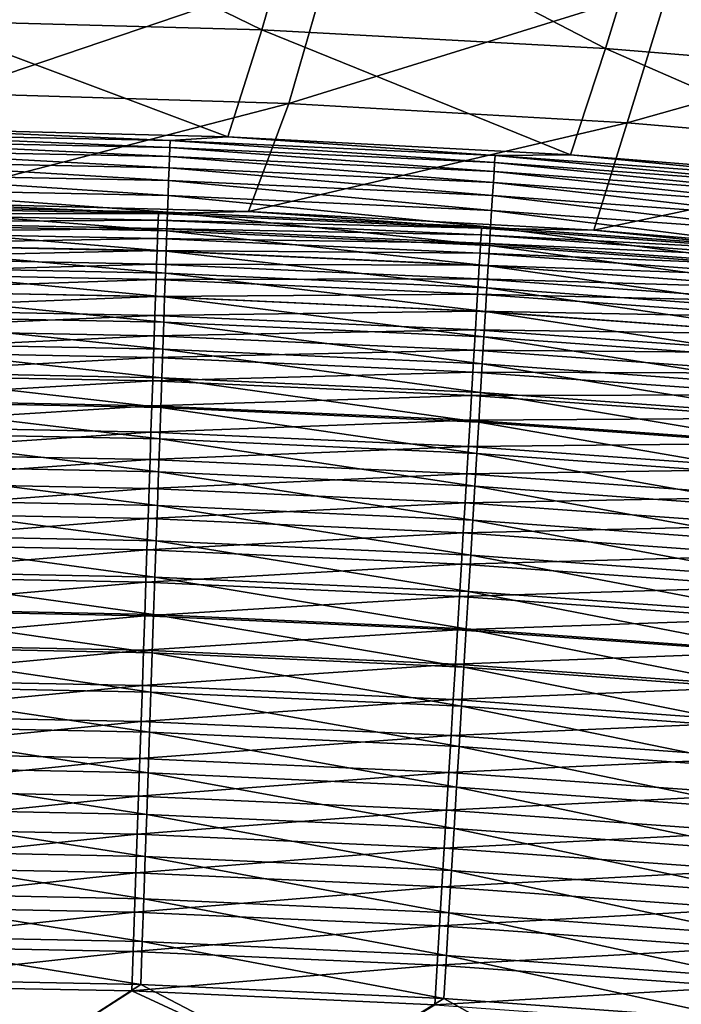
# Model space of a CAD drawing. Header units: metres. Extents: x -1 to 1402, y -1402 to 1.
# Tile 376 of 444: x 878 to 905, y -150 to -110. Entities that reach past the tile are written whole.
import ezdxf

# ---------------------------------------------------------------- set-up
doc = ezdxf.new("R2010")
doc.units = ezdxf.units.M

msp = doc.modelspace()

# ---------------------------------------------------------------- linework, layer by layer
at = {"layer": 'None0'}
for points in [[(873.870056, -110.106468, -424.020844), (875.397339, -104.450958, -368.057404), (887.809509, -110.481918, -424.013916)], [(875.397339, -104.450958, -368.057404), (889.42926, -104.867561, -368.047241), (887.809509, -110.481918, -424.013916)], [(887.809509, -110.481918, -424.013916), (889.42926, -104.867561, -368.047241), (901.717163, -111.237305, -424.006927)], [(889.42926, -104.867561, -368.047241), (903.430298, -105.666344, -368.037048), (901.717163, -111.237305, -424.006927)], [(901.717163, -111.237305, -424.006927), (903.430298, -105.666344, -368.037048), (915.581726, -112.380745, -423.999969)], [(903.430298, -105.666344, -368.037048), (917.389343, -106.855461, -368.026917), (915.581726, -112.380745, -423.999969)], [(890.52356, -107.850632, -367.720886), (876.718262, -107.39682, -367.73111), (875.192993, -113.047981, -423.726959)], [(890.52356, -107.850632, -367.720886), (875.192993, -113.047981, -423.726959), (888.906128, -113.46122, -423.720459)], [(904.308899, -108.679878, -367.710663), (890.52356, -107.850632, -367.720886), (888.906128, -113.46122, -423.720459)], [(888.906128, -113.46122, -423.720459), (902.598206, -114.247856, -423.71402), (904.308899, -108.679878, -367.710663)], [(902.598206, -114.247856, -423.71402), (918.063904, -109.892578, -367.700439), (904.308899, -108.679878, -367.710663)], [(916.258606, -115.415848, -423.707703), (918.063904, -109.892578, -367.700439), (902.598206, -114.247856, -423.71402)], [(872.500488, -114.46994, -469.167633), (873.870056, -110.106468, -424.020844), (886.432434, -114.814308, -469.160583)], [(873.870056, -110.106468, -424.020844), (887.809509, -110.481918, -424.013916), (886.432434, -114.814308, -469.160583)], [(886.432434, -114.814308, -469.160583), (887.809509, -110.481918, -424.013916), (900.305603, -115.539307, -469.15155)], [(887.809509, -110.481918, -424.013916), (901.717163, -111.237305, -424.006927), (900.305603, -115.539307, -469.15155)], [(900.305603, -115.539307, -469.15155), (901.717163, -111.237305, -424.006927), (914.114868, -116.650452, -469.140533)], [(901.717163, -111.237305, -424.006927), (915.581726, -112.380745, -423.999969), (914.114868, -116.650452, -469.140533)], [(888.906128, -113.46122, -423.720459), (875.192993, -113.047981, -423.726959), (873.46167, -117.467636, -468.875916)], [(887.271851, -117.835526, -468.869324), (888.906128, -113.46122, -423.720459), (873.46167, -117.467636, -468.875916)], [(902.598206, -114.247856, -423.71402), (888.906128, -113.46122, -423.720459), (887.271851, -117.835526, -468.869324)], [(901.24762, -118.595551, -468.860748), (902.598206, -114.247856, -423.71402), (887.271851, -117.835526, -468.869324)], [(916.258606, -115.415848, -423.707703), (902.598206, -114.247856, -423.71402), (901.24762, -118.595551, -468.860748)], [(870.929749, -114.691772, -470.884583), (884.083496, -115.248322, -472.600433), (870.927124, -114.9813, -472.606415)], [(870.929749, -114.691772, -470.884583), (872.500488, -114.46994, -469.167633), (884.093445, -114.959213, -470.878326)], [(884.083496, -115.248322, -472.600433), (870.929749, -114.691772, -470.884583), (884.093445, -114.959213, -470.878326)], [(872.500488, -114.46994, -469.167633), (886.432434, -114.814308, -469.160583), (884.093445, -114.959213, -470.878326)], [(870.927124, -114.9813, -472.606415), (884.07074, -115.616844, -474.310303), (870.923828, -115.350266, -474.316071)], [(884.083496, -115.248322, -472.600433), (884.07074, -115.616844, -474.310303), (870.927124, -114.9813, -472.606415)], [(897.227112, -115.855827, -472.593018), (884.083496, -115.248322, -472.600433), (884.093445, -114.959213, -470.878326)], [(884.093445, -114.959213, -470.878326), (886.432434, -114.814308, -469.160583), (897.244629, -115.56739, -470.870636)], [(884.093445, -114.959213, -470.878326), (897.244629, -115.56739, -470.870636), (897.227112, -115.855827, -472.593018)], [(886.432434, -114.814308, -469.160583), (900.305603, -115.539307, -469.15155), (897.244629, -115.56739, -470.870636)], [(870.923828, -115.350266, -474.316071), (884.055237, -116.06369, -476.003754), (870.9198, -115.797585, -476.009247)], [(884.07074, -115.616844, -474.310303), (884.055237, -116.06369, -476.003754), (870.923828, -115.350266, -474.316071)], [(897.204712, -116.223595, -474.303223), (884.07074, -115.616844, -474.310303), (884.083496, -115.248322, -472.600433)], [(897.204712, -116.223595, -474.303223), (884.083496, -115.248322, -472.600433), (897.227112, -115.855827, -472.593018)], [(915.737366, -119.807587, -468.849823), (916.258606, -115.415848, -423.707703), (901.24762, -118.595551, -468.860748)], [(884.037109, -116.587784, -477.676483), (870.915039, -116.322159, -477.681732), (870.9198, -115.797585, -476.009247)], [(870.9198, -115.797585, -476.009247), (884.055237, -116.06369, -476.003754), (884.037109, -116.587784, -477.676483)], [(884.055237, -116.06369, -476.003754), (884.07074, -115.616844, -474.310303), (897.177551, -116.669609, -475.996979)], [(884.07074, -115.616844, -474.310303), (897.204712, -116.223595, -474.303223), (897.177551, -116.669609, -475.996979)], [(910.316895, -117.178604, -474.2948), (897.204712, -116.223595, -474.303223), (897.227112, -115.855827, -472.593018)], [(897.244629, -115.56739, -470.870636), (910.34906, -116.81192, -472.584229), (897.227112, -115.855827, -472.593018)], [(897.227112, -115.855827, -472.593018), (910.34906, -116.81192, -472.584229), (910.316895, -117.178604, -474.2948)], [(897.244629, -115.56739, -470.870636), (900.305603, -115.539307, -469.15155), (910.374268, -116.524429, -470.861481)], [(897.244629, -115.56739, -470.870636), (910.374268, -116.524429, -470.861481), (910.34906, -116.81192, -472.584229)], [(900.305603, -115.539307, -469.15155), (914.114868, -116.650452, -469.140533), (910.374268, -116.524429, -470.861481)], [(884.055237, -116.06369, -476.003754), (897.145752, -117.192787, -477.670044), (884.037109, -116.587784, -477.676483)], [(884.055237, -116.06369, -476.003754), (897.177551, -116.669609, -475.996979), (897.145752, -117.192787, -477.670044)], [(897.177551, -116.669609, -475.996979), (897.204712, -116.223595, -474.303223), (910.277893, -117.623398, -475.988922)], [(910.277893, -117.623398, -475.988922), (897.204712, -116.223595, -474.303223), (910.316895, -117.178604, -474.2948)], [(870.909607, -116.92292, -479.329254), (870.915039, -116.322159, -477.681732), (884.016296, -117.188026, -479.32428)], [(884.016296, -117.188026, -479.32428), (870.915039, -116.322159, -477.681732), (884.037109, -116.587784, -477.676483)], [(897.109314, -117.792053, -479.318146), (884.016296, -117.188026, -479.32428), (884.037109, -116.587784, -477.676483)], [(884.037109, -116.587784, -477.676483), (897.145752, -117.192787, -477.670044), (897.109314, -117.792053, -479.318146)], [(897.177551, -116.669609, -475.996979), (910.232117, -118.145233, -477.662384), (897.145752, -117.192787, -477.670044)], [(897.177551, -116.669609, -475.996979), (910.277893, -117.623398, -475.988922), (910.232117, -118.145233, -477.662384)], [(883.99292, -117.86335, -480.942841), (870.903503, -117.598778, -480.94754), (870.909607, -116.92292, -479.329254)], [(883.99292, -117.86335, -480.942841), (870.909607, -116.92292, -479.329254), (884.016296, -117.188026, -479.32428)], [(873.46167, -117.467636, -468.875916), (870.530579, -117.658279, -470.457153), (883.621582, -117.914734, -470.451447)], [(887.271851, -117.835526, -468.869324), (873.46167, -117.467636, -468.875916), (883.621582, -117.914734, -470.451447)], [(897.068298, -118.466316, -480.937073), (883.99292, -117.86335, -480.942841), (884.016296, -117.188026, -479.32428)], [(897.068298, -118.466316, -480.937073), (884.016296, -117.188026, -479.32428), (897.109314, -117.792053, -479.318146)], [(897.145752, -117.192787, -477.670044), (910.179688, -118.743027, -479.310913), (897.109314, -117.792053, -479.318146)], [(897.145752, -117.192787, -477.670044), (910.232117, -118.145233, -477.662384), (910.179688, -118.743027, -479.310913)], [(883.621582, -117.914734, -470.451447), (870.530579, -117.658279, -470.457153), (870.528381, -117.924927, -472.043091)], [(883.96698, -118.612656, -482.527954), (870.896729, -118.34864, -482.53241), (870.903503, -117.598778, -480.94754)], [(883.96698, -118.612656, -482.527954), (870.903503, -117.598778, -480.94754), (883.99292, -117.86335, -480.942841)], [(887.271851, -117.835526, -468.869324), (883.621582, -117.914734, -470.451447), (896.699707, -118.509895, -470.444366)], [(897.022766, -119.2145, -482.522522), (883.96698, -118.612656, -482.527954), (883.99292, -117.86335, -480.942841)], [(897.022766, -119.2145, -482.522522), (883.99292, -117.86335, -480.942841), (897.068298, -118.466316, -480.937073)], [(901.24762, -118.595551, -468.860748), (887.271851, -117.835526, -468.869324), (896.699707, -118.509895, -470.444366)], [(910.120667, -119.415688, -480.930237), (897.068298, -118.466316, -480.937073), (897.109314, -117.792053, -479.318146)], [(897.109314, -117.792053, -479.318146), (910.179688, -118.743027, -479.310913), (910.120667, -119.415688, -480.930237)], [(883.601074, -118.520432, -473.612549), (870.525574, -118.264748, -473.617798), (870.522156, -118.676743, -475.177368)], [(883.612549, -118.181007, -472.037598), (870.528381, -117.924927, -472.043091), (870.525574, -118.264748, -473.617798)], [(883.612549, -118.181007, -472.037598), (870.525574, -118.264748, -473.617798), (883.601074, -118.520432, -473.612549)], [(883.621582, -117.914734, -470.451447), (870.528381, -117.924927, -472.043091), (883.612549, -118.181007, -472.037598)], [(896.683716, -118.775551, -472.030823), (883.612549, -118.181007, -472.037598), (883.601074, -118.520432, -473.612549)], [(896.699707, -118.509895, -470.444366), (883.621582, -117.914734, -470.451447), (883.612549, -118.181007, -472.037598)], [(896.699707, -118.509895, -470.444366), (883.612549, -118.181007, -472.037598), (896.683716, -118.775551, -472.030823)], [(883.587097, -118.931999, -475.172302), (870.522156, -118.676743, -475.177368), (870.518127, -119.159904, -476.717834)], [(883.601074, -118.520432, -473.612549), (870.522156, -118.676743, -475.177368), (883.587097, -118.931999, -475.172302)], [(883.938477, -119.434662, -484.075592), (870.889343, -119.171227, -484.079773), (870.896729, -118.34864, -482.53241)], [(883.938477, -119.434662, -484.075592), (870.896729, -118.34864, -482.53241), (883.96698, -118.612656, -482.527954)], [(896.66333, -119.114288, -473.606018), (883.601074, -118.520432, -473.612549), (883.587097, -118.931999, -475.172302)], [(896.683716, -118.775551, -472.030823), (883.601074, -118.520432, -473.612549), (896.66333, -119.114288, -473.606018)], [(896.972839, -120.035316, -484.070526), (883.938477, -119.434662, -484.075592), (883.96698, -118.612656, -482.527954)], [(896.972839, -120.035316, -484.070526), (883.96698, -118.612656, -482.527954), (897.022766, -119.2145, -482.522522)], [(909.755981, -119.451836, -470.435974), (896.699707, -118.509895, -470.444366), (896.683716, -118.775551, -472.030823)], [(901.24762, -118.595551, -468.860748), (896.699707, -118.509895, -470.444366), (909.755981, -119.451836, -470.435974)], [(910.055176, -120.162148, -482.516113), (897.022766, -119.2145, -482.522522), (897.068298, -118.466316, -480.937073)], [(910.055176, -120.162148, -482.516113), (897.068298, -118.466316, -480.937073), (910.120667, -119.415688, -480.930237)], [(915.737366, -119.807587, -468.849823), (901.24762, -118.595551, -468.860748), (909.755981, -119.451836, -470.435974)], [(883.587097, -118.931999, -475.172302), (870.518127, -119.159904, -476.717834), (883.57074, -119.414719, -476.713043)], [(896.638672, -119.525093, -475.166107), (883.587097, -118.931999, -475.172302), (883.57074, -119.414719, -476.713043)], [(896.66333, -119.114288, -473.606018), (883.587097, -118.931999, -475.172302), (896.638672, -119.525093, -475.166107)], [(909.73291, -119.716621, -472.022736), (896.683716, -118.775551, -472.030823), (896.66333, -119.114288, -473.606018)], [(909.755981, -119.451836, -470.435974), (896.683716, -118.775551, -472.030823), (909.73291, -119.716621, -472.022736)], [(883.57074, -119.414719, -476.713043), (870.518127, -119.159904, -476.717834), (870.51355, -119.713234, -478.235321)], [(883.57074, -119.414719, -476.713043), (870.51355, -119.713234, -478.235321), (883.552002, -119.967583, -478.230774)], [(870.889343, -119.171227, -484.079773), (883.907593, -120.327286, -485.582733), (870.881226, -120.064445, -485.586639)], [(883.907593, -120.327286, -485.582733), (870.889343, -119.171227, -484.079773), (883.938477, -119.434662, -484.075592)], [(896.609741, -120.006989, -476.707123), (883.57074, -119.414719, -476.713043), (883.552002, -119.967583, -478.230774)], [(896.638672, -119.525093, -475.166107), (883.57074, -119.414719, -476.713043), (896.609741, -120.006989, -476.707123)], [(896.918579, -120.926682, -485.578003), (883.907593, -120.327286, -485.582733), (883.938477, -119.434662, -484.075592)], [(896.918579, -120.926682, -485.578003), (883.938477, -119.434662, -484.075592), (896.972839, -120.035316, -484.070526)], [(909.703552, -120.054367, -473.598297), (896.66333, -119.114288, -473.606018), (896.638672, -119.525093, -475.166107)], [(909.73291, -119.716621, -472.022736), (896.66333, -119.114288, -473.606018), (909.703552, -120.054367, -473.598297)], [(909.983398, -120.981125, -484.064514), (896.972839, -120.035316, -484.070526), (897.022766, -119.2145, -482.522522)], [(909.983398, -120.981125, -484.064514), (897.022766, -119.2145, -482.522522), (910.055176, -120.162148, -482.516113)], [(883.552002, -119.967583, -478.230774), (870.51355, -119.713234, -478.235321), (870.508362, -120.335739, -479.725922)], [(909.667908, -120.464066, -475.158722), (896.638672, -119.525093, -475.166107), (896.609741, -120.006989, -476.707123)], [(909.703552, -120.054367, -473.598297), (896.638672, -119.525093, -475.166107), (909.667908, -120.464066, -475.158722)], [(883.552002, -119.967583, -478.230774), (870.508362, -120.335739, -479.725922), (883.530945, -120.589607, -479.721588)], [(870.872559, -121.026009, -487.050171), (870.881226, -120.064445, -485.586639), (883.874268, -121.288231, -487.04657)], [(870.881226, -120.064445, -485.586639), (883.907593, -120.327286, -485.582733), (883.874268, -121.288231, -487.04657)], [(896.576538, -120.55896, -478.225159), (883.552002, -119.967583, -478.230774), (883.530945, -120.589607, -479.721588)], [(896.609741, -120.006989, -476.707123), (883.552002, -119.967583, -478.230774), (896.576538, -120.55896, -478.225159)], [(909.62616, -120.944725, -476.700104), (896.609741, -120.006989, -476.707123), (896.576538, -120.55896, -478.225159)], [(909.667908, -120.464066, -475.158722), (896.609741, -120.006989, -476.707123), (909.62616, -120.944725, -476.700104)], [(909.905396, -121.870537, -485.572388), (896.918579, -120.926682, -485.578003), (896.972839, -120.035316, -484.070526)], [(909.905396, -121.870537, -485.572388), (896.972839, -120.035316, -484.070526), (909.983398, -120.981125, -484.064514)], [(883.530945, -120.589607, -479.721588), (870.508362, -120.335739, -479.725922), (870.502625, -121.026413, -481.185669)], [(883.530945, -120.589607, -479.721588), (870.502625, -121.026413, -481.185669), (883.507507, -121.279778, -481.18161)], [(896.539246, -121.180023, -479.716278), (883.530945, -120.589607, -479.721588), (883.507507, -121.279778, -481.18161)], [(896.576538, -120.55896, -478.225159), (883.530945, -120.589607, -479.721588), (896.539246, -121.180023, -479.716278)], [(883.907593, -120.327286, -485.582733), (896.860229, -121.886307, -487.042145), (883.874268, -121.288231, -487.04657)], [(896.860229, -121.886307, -487.042145), (883.907593, -120.327286, -485.582733), (896.918579, -120.926682, -485.578003)], [(909.578247, -121.495354, -478.218506), (896.576538, -120.55896, -478.225159), (896.539246, -121.180023, -479.716278)], [(909.62616, -120.944725, -476.700104), (896.576538, -120.55896, -478.225159), (909.578247, -121.495354, -478.218506)], [(883.507507, -121.279778, -481.18161), (870.502625, -121.026413, -481.185669), (870.496338, -121.784073, -482.610931)], [(870.863281, -122.053612, -488.467621), (870.872559, -121.026009, -487.050171), (883.838745, -122.315208, -488.464264)], [(870.872559, -121.026009, -487.050171), (883.874268, -121.288231, -487.04657), (883.838745, -122.315208, -488.464264)], [(909.821411, -122.828094, -487.036987), (896.860229, -121.886307, -487.042145), (896.918579, -120.926682, -485.578003)], [(909.821411, -122.828094, -487.036987), (896.918579, -120.926682, -485.578003), (909.905396, -121.870537, -485.572388)], [(883.507507, -121.279778, -481.18161), (870.496338, -121.784073, -482.610931), (883.481873, -122.036919, -482.607117)], [(896.497803, -121.869171, -481.176605), (883.507507, -121.279778, -481.18161), (883.481873, -122.036919, -482.607117)], [(896.539246, -121.180023, -479.716278), (883.507507, -121.279778, -481.18161), (896.497803, -121.869171, -481.176605)], [(883.838745, -122.315208, -488.464264), (883.874268, -121.288231, -487.04657), (896.797791, -122.911896, -488.460205)], [(883.874268, -121.288231, -487.04657), (896.860229, -121.886307, -487.042145), (896.797791, -122.911896, -488.460205)], [(909.524353, -122.114952, -479.710022), (896.539246, -121.180023, -479.716278), (896.497803, -121.869171, -481.176605)], [(909.578247, -121.495354, -478.218506), (896.539246, -121.180023, -479.716278), (909.524353, -122.114952, -479.710022)], [(883.481873, -122.036919, -482.607117), (870.496338, -121.784073, -482.610931), (870.489502, -122.606789, -483.998871)], [(896.497803, -121.869171, -481.176605), (883.481873, -122.036919, -482.607117), (896.452332, -122.625229, -482.602417)], [(909.4646, -122.802528, -481.170715), (896.497803, -121.869171, -481.176605), (896.452332, -122.625229, -482.602417)], [(909.524353, -122.114952, -479.710022), (896.497803, -121.869171, -481.176605), (909.4646, -122.802528, -481.170715)], [(883.481873, -122.036919, -482.607117), (870.489502, -122.606789, -483.998871), (883.453979, -122.859108, -483.9953)], [(883.800964, -123.405922, -489.833069), (870.853394, -123.144974, -489.836151), (870.863281, -122.053612, -488.467621)], [(883.838745, -122.315208, -488.464264), (883.800964, -123.405922, -489.833069), (870.863281, -122.053612, -488.467621)], [(896.452332, -122.625229, -482.602417), (883.481873, -122.036919, -482.607117), (883.453979, -122.859108, -483.9953)], [(896.860229, -121.886307, -487.042145), (909.731628, -123.851509, -488.455444), (896.797791, -122.911896, -488.460205)], [(909.731628, -123.851509, -488.455444), (896.860229, -121.886307, -487.042145), (909.821411, -122.828094, -487.036987)], [(883.453979, -122.859108, -483.9953), (870.489502, -122.606789, -483.998871), (870.482117, -123.492462, -485.346893)], [(896.452332, -122.625229, -482.602417), (883.453979, -122.859108, -483.9953), (896.403015, -123.446274, -483.990936)], [(896.731567, -124.001167, -489.829346), (883.800964, -123.405922, -489.833069), (883.838745, -122.315208, -488.464264)], [(896.797791, -122.911896, -488.460205), (896.731567, -124.001167, -489.829346), (883.838745, -122.315208, -488.464264)], [(909.398987, -123.556908, -482.596924), (896.452332, -122.625229, -482.602417), (896.403015, -123.446274, -483.990936)], [(909.4646, -122.802528, -481.170715), (896.452332, -122.625229, -482.602417), (909.398987, -123.556908, -482.596924)], [(883.453979, -122.859108, -483.9953), (870.482117, -123.492462, -485.346893), (883.42395, -123.744225, -485.343597)], [(896.403015, -123.446274, -483.990936), (883.453979, -122.859108, -483.9953), (883.42395, -123.744225, -485.343597)], [(896.731567, -124.001167, -489.829346), (896.797791, -122.911896, -488.460205), (909.636292, -124.938499, -489.824982)], [(896.797791, -122.911896, -488.460205), (909.731628, -123.851509, -488.455444), (909.636292, -124.938499, -489.824982)], [(870.842957, -124.297798, -491.152985), (870.853394, -123.144974, -489.836151), (883.761047, -124.558075, -491.150177)], [(870.853394, -123.144974, -489.836151), (883.800964, -123.405922, -489.833069), (883.761047, -124.558075, -491.150177)], [(896.403015, -123.446274, -483.990936), (883.42395, -123.744225, -485.343597), (896.349915, -124.330193, -485.339539)], [(883.761047, -124.558075, -491.150177), (883.800964, -123.405922, -489.833069), (896.66156, -125.151833, -491.146759)], [(883.800964, -123.405922, -489.833069), (896.731567, -124.001167, -489.829346), (896.66156, -125.151833, -491.146759)], [(909.327698, -124.376167, -483.985809), (896.403015, -123.446274, -483.990936), (896.349915, -124.330193, -485.339539)], [(909.398987, -123.556908, -482.596924), (896.403015, -123.446274, -483.990936), (909.327698, -124.376167, -483.985809)], [(883.42395, -123.744225, -485.343597), (870.482117, -123.492462, -485.346893), (870.474243, -124.438965, -486.652466)], [(883.42395, -123.744225, -485.343597), (870.474243, -124.438965, -486.652466), (883.391846, -124.69017, -486.649414)], [(896.349915, -124.330193, -485.339539), (883.42395, -123.744225, -485.343597), (883.391846, -124.69017, -486.649414)], [(896.66156, -125.151833, -491.146759), (896.731567, -124.001167, -489.829346), (909.535583, -126.086777, -491.142792)], [(896.731567, -124.001167, -489.829346), (909.636292, -124.938499, -489.824982), (909.535583, -126.086777, -491.142792)], [(883.391846, -124.69017, -486.649414), (870.474243, -124.438965, -486.652466), (870.46582, -125.444199, -487.912994)], [(870.842957, -124.297798, -491.152985), (883.719055, -125.769386, -492.41275), (870.83197, -125.509789, -492.415314)], [(870.842957, -124.297798, -491.152985), (883.761047, -124.558075, -491.150177), (883.719055, -125.769386, -492.41275)], [(896.349915, -124.330193, -485.339539), (883.391846, -124.69017, -486.649414), (896.293091, -125.274879, -486.64566)], [(883.761047, -124.558075, -491.150177), (896.587952, -126.361588, -492.409668), (883.719055, -125.769386, -492.41275)], [(896.587952, -126.361588, -492.409668), (883.761047, -124.558075, -491.150177), (896.66156, -125.151833, -491.146759)], [(909.251038, -125.258194, -485.334778), (896.349915, -124.330193, -485.339539), (896.293091, -125.274879, -486.64566)], [(909.327698, -124.376167, -483.985809), (896.349915, -124.330193, -485.339539), (909.251038, -125.258194, -485.334778)], [(883.391846, -124.69017, -486.649414), (870.46582, -125.444199, -487.912994), (883.357788, -125.694824, -487.910187)], [(896.293091, -125.274879, -486.64566), (883.391846, -124.69017, -486.649414), (883.357788, -125.694824, -487.910187)], [(883.357788, -125.694824, -487.910187), (870.46582, -125.444199, -487.912994), (870.45697, -126.506042, -489.125916)], [(896.293091, -125.274879, -486.64566), (883.357788, -125.694824, -487.910187), (896.232788, -126.278221, -487.906769)], [(909.169006, -126.200897, -486.641296), (896.293091, -125.274879, -486.64566), (896.232788, -126.278221, -487.906769)], [(909.251038, -125.258194, -485.334778), (896.293091, -125.274879, -486.64566), (909.169006, -126.200897, -486.641296)], [(909.429688, -127.29406, -492.406067), (896.587952, -126.361588, -492.409668), (896.66156, -125.151833, -491.146759)], [(896.66156, -125.151833, -491.146759), (909.535583, -126.086777, -491.142792), (909.429688, -127.29406, -492.406067)], [(883.357788, -125.694824, -487.910187), (870.45697, -126.506042, -489.125916), (883.321777, -126.756073, -489.123322)], [(870.83197, -125.509789, -492.415314), (883.67511, -127.037552, -493.618042), (870.820496, -126.778648, -493.620331)], [(870.83197, -125.509789, -492.415314), (883.719055, -125.769386, -492.41275), (883.67511, -127.037552, -493.618042)], [(896.232788, -126.278221, -487.906769), (883.357788, -125.694824, -487.910187), (883.321777, -126.756073, -489.123322)], [(883.719055, -125.769386, -492.41275), (896.510864, -127.628159, -493.615265), (883.67511, -127.037552, -493.618042)], [(883.719055, -125.769386, -492.41275), (896.587952, -126.361588, -492.409668), (896.510864, -127.628159, -493.615265)], [(896.232788, -126.278221, -487.906769), (909.08197, -127.202164, -487.90274), (909.169006, -126.200897, -486.641296)], [(883.321777, -126.756073, -489.123322), (870.45697, -126.506042, -489.125916), (870.447693, -127.622391, -490.288605)], [(883.321777, -126.756073, -489.123322), (896.169067, -127.33812, -489.120209), (896.232788, -126.278221, -487.906769)], [(896.169067, -127.33812, -489.120209), (909.08197, -127.202164, -487.90274), (896.232788, -126.278221, -487.906769)], [(896.587952, -126.361588, -492.409668), (909.318848, -128.55806, -493.61203), (896.510864, -127.628159, -493.615265)], [(909.318848, -128.55806, -493.61203), (896.587952, -126.361588, -492.409668), (909.429688, -127.29406, -492.406067)], [(870.447693, -127.622391, -490.288605), (883.283936, -127.871811, -490.286255), (883.321777, -126.756073, -489.123322)], [(883.629272, -128.360168, -494.763367), (870.808472, -128.101974, -494.765411), (870.820496, -126.778648, -493.620331)], [(870.820496, -126.778648, -493.620331), (883.67511, -127.037552, -493.618042), (883.629272, -128.360168, -494.763367)], [(883.283936, -127.871811, -490.286255), (896.169067, -127.33812, -489.120209), (883.321777, -126.756073, -489.123322)], [(883.67511, -127.037552, -493.618042), (896.430481, -128.949127, -494.760895), (883.629272, -128.360168, -494.763367)], [(883.67511, -127.037552, -493.618042), (896.510864, -127.628159, -493.615265), (896.430481, -128.949127, -494.760895)], [(883.283936, -127.871811, -490.286255), (896.102112, -128.452454, -490.283447), (896.169067, -127.33812, -489.120209)], [(896.102112, -128.452454, -490.283447), (908.98999, -128.259888, -489.116547), (896.169067, -127.33812, -489.120209)], [(896.169067, -127.33812, -489.120209), (908.98999, -128.259888, -489.116547), (909.08197, -127.202164, -487.90274)], [(870.437927, -128.791122, -491.398529), (883.283936, -127.871811, -490.286255), (870.447693, -127.622391, -490.288605)], [(896.510864, -127.628159, -493.615265), (909.203186, -129.876373, -494.758026), (896.430481, -128.949127, -494.760895)], [(896.510864, -127.628159, -493.615265), (909.318848, -128.55806, -493.61203), (909.203186, -129.876373, -494.758026)], [(870.437927, -128.791122, -491.398529), (883.244324, -129.039932, -491.396423), (883.283936, -127.871811, -490.286255)], [(870.808472, -128.101974, -494.765411), (883.581665, -129.73436, -495.846558), (870.796021, -129.476868, -495.848358)], [(883.581665, -129.73436, -495.846558), (870.808472, -128.101974, -494.765411), (883.629272, -128.360168, -494.763367)], [(883.244324, -129.039932, -491.396423), (896.102112, -128.452454, -490.283447), (883.283936, -127.871811, -490.286255)], [(883.244324, -129.039932, -491.396423), (896.031982, -129.61911, -491.39389), (896.102112, -128.452454, -490.283447)], [(896.346985, -130.321609, -495.844391), (883.581665, -129.73436, -495.846558), (883.629272, -128.360168, -494.763367)], [(883.629272, -128.360168, -494.763367), (896.430481, -128.949127, -494.760895), (896.346985, -130.321609, -495.844391)], [(896.031982, -129.61911, -491.39389), (908.89325, -129.371948, -490.280121), (896.102112, -128.452454, -490.283447)], [(896.102112, -128.452454, -490.283447), (908.89325, -129.371948, -490.280121), (908.98999, -128.259888, -489.116547)], [(870.427795, -130.010025, -492.453217), (883.244324, -129.039932, -491.396423), (870.437927, -128.791122, -491.398529)], [(896.430481, -128.949127, -494.760895), (909.083069, -131.246124, -495.841827), (896.346985, -130.321609, -495.844391)], [(896.430481, -128.949127, -494.760895), (909.203186, -129.876373, -494.758026), (909.083069, -131.246124, -495.841827)], [(870.427795, -130.010025, -492.453217), (883.203003, -130.258194, -492.451355), (883.244324, -129.039932, -491.396423)], [(883.203003, -130.258194, -492.451355), (896.031982, -129.61911, -491.39389), (883.244324, -129.039932, -491.396423)], [(896.031982, -129.61911, -491.39389), (908.791992, -130.53627, -491.3909), (908.89325, -129.371948, -490.280121)], [(870.796021, -129.476868, -495.848358), (883.532349, -131.157089, -496.865631), (870.783142, -130.900345, -496.867218)], [(870.796021, -129.476868, -495.848358), (883.581665, -129.73436, -495.846558), (883.532349, -131.157089, -496.865631)], [(883.203003, -130.258194, -492.451355), (895.958801, -130.835876, -492.449066), (896.031982, -129.61911, -491.39389)], [(883.581665, -129.73436, -495.846558), (896.260498, -131.742599, -496.863739), (883.532349, -131.157089, -496.865631)], [(896.260498, -131.742599, -496.863739), (883.581665, -129.73436, -495.846558), (896.346985, -130.321609, -495.844391)], [(895.958801, -130.835876, -492.449066), (908.791992, -130.53627, -491.3909), (896.031982, -129.61911, -491.39389)], [(870.417175, -131.276428, -493.450714), (883.203003, -130.258194, -492.451355), (870.427795, -130.010025, -492.453217)], [(870.417175, -131.276428, -493.450714), (883.160034, -131.523956, -493.449066), (883.203003, -130.258194, -492.451355)], [(883.160034, -131.523956, -493.449066), (895.958801, -130.835876, -492.449066), (883.203003, -130.258194, -492.451355)], [(895.958801, -130.835876, -492.449066), (908.686401, -131.750626, -492.446442), (908.791992, -130.53627, -491.3909)], [(908.958679, -132.664307, -496.861511), (896.260498, -131.742599, -496.863739), (896.346985, -130.321609, -495.844391)], [(896.346985, -130.321609, -495.844391), (909.083069, -131.246124, -495.841827), (908.958679, -132.664307, -496.861511)], [(870.783142, -130.900345, -496.867218), (883.481445, -132.625366, -497.818573), (870.769775, -132.36937, -497.819946)], [(870.783142, -130.900345, -496.867218), (883.532349, -131.157089, -496.865631), (883.481445, -132.625366, -497.818573)], [(883.160034, -131.523956, -493.449066), (895.882813, -132.100098, -493.447052), (895.958801, -130.835876, -492.449066)], [(895.882813, -132.100098, -493.447052), (908.686401, -131.750626, -492.446442), (895.958801, -130.835876, -492.449066)], [(870.40625, -132.58757, -494.38916), (883.160034, -131.523956, -493.449066), (870.417175, -131.276428, -493.450714)], [(883.532349, -131.157089, -496.865631), (896.171265, -133.209091, -497.816925), (883.481445, -132.625366, -497.818573)], [(883.532349, -131.157089, -496.865631), (896.260498, -131.742599, -496.863739), (896.171265, -133.209091, -497.816925)], [(870.40625, -132.58757, -494.38916), (883.115601, -132.834457, -494.387695), (883.160034, -131.523956, -493.449066)], [(883.115601, -132.834457, -494.387695), (895.882813, -132.100098, -493.447052), (883.160034, -131.523956, -493.449066)], [(908.686401, -131.750626, -492.446442), (895.882813, -132.100098, -493.447052), (908.57666, -133.01236, -493.444702)], [(896.260498, -131.742599, -496.863739), (908.830261, -134.127914, -497.815002), (896.171265, -133.209091, -497.816925)], [(908.830261, -134.127914, -497.815002), (896.260498, -131.742599, -496.863739), (908.958679, -132.664307, -496.861511)], [(895.882813, -132.100098, -493.447052), (883.115601, -132.834457, -494.387695), (895.804138, -133.409012, -494.385925)], [(908.57666, -133.01236, -493.444702), (895.882813, -132.100098, -493.447052), (895.804138, -133.409012, -494.385925)], [(870.394958, -133.940674, -495.266693), (883.115601, -132.834457, -494.387695), (870.40625, -132.58757, -494.38916)], [(883.429077, -134.1362, -498.703369), (870.756104, -133.880936, -498.704529), (870.769775, -132.36937, -497.819946)], [(870.769775, -132.36937, -497.819946), (883.481445, -132.625366, -497.818573), (883.429077, -134.1362, -498.703369)], [(883.115601, -132.834457, -494.387695), (870.394958, -133.940674, -495.266693), (883.069702, -134.186905, -495.265411)], [(895.804138, -133.409012, -494.385925), (883.115601, -132.834457, -494.387695), (883.069702, -134.186905, -495.265411)], [(883.481445, -132.625366, -497.818573), (896.079407, -134.718094, -498.701965), (883.429077, -134.1362, -498.703369)], [(883.481445, -132.625366, -497.818573), (896.171265, -133.209091, -497.816925), (896.079407, -134.718094, -498.701965)], [(895.804138, -133.409012, -494.385925), (908.463013, -134.318695, -494.383911), (908.57666, -133.01236, -493.444702)], [(883.069702, -134.186905, -495.265411), (895.7229, -134.759842, -495.263885), (895.804138, -133.409012, -494.385925)], [(895.7229, -134.759842, -495.263885), (908.463013, -134.318695, -494.383911), (895.804138, -133.409012, -494.385925)], [(896.171265, -133.209091, -497.816925), (908.698181, -135.633972, -498.700348), (896.079407, -134.718094, -498.701965)], [(896.171265, -133.209091, -497.816925), (908.830261, -134.127914, -497.815002), (908.698181, -135.633972, -498.700348)], [(883.069702, -134.186905, -495.265411), (870.394958, -133.940674, -495.266693), (870.383301, -135.332962, -496.081451)], [(870.383301, -135.332962, -496.081451), (883.022461, -135.578537, -496.080353), (883.069702, -134.186905, -495.265411)], [(870.756104, -133.880936, -498.704529), (883.375366, -135.686554, -499.517975), (870.742004, -135.432053, -499.518982)], [(883.375366, -135.686554, -499.517975), (870.756104, -133.880936, -498.704529), (883.429077, -134.1362, -498.703369)], [(883.022461, -135.578537, -496.080353), (895.7229, -134.759842, -495.263885), (883.069702, -134.186905, -495.265411)], [(895.985168, -136.266602, -499.516815), (883.375366, -135.686554, -499.517975), (883.429077, -134.1362, -498.703369)], [(883.429077, -134.1362, -498.703369), (896.079407, -134.718094, -498.701965), (895.985168, -136.266602, -499.516815)], [(895.7229, -134.759842, -495.263885), (908.345764, -135.666901, -495.262146), (908.463013, -134.318695, -494.383911)], [(883.022461, -135.578537, -496.080353), (895.639343, -136.149826, -496.079071), (895.7229, -134.759842, -495.263885)], [(895.639343, -136.149826, -496.079071), (908.345764, -135.666901, -495.262146), (895.7229, -134.759842, -495.263885)], [(896.079407, -134.718094, -498.701965), (908.562622, -137.179459, -499.515472), (895.985168, -136.266602, -499.516815)], [(896.079407, -134.718094, -498.701965), (908.698181, -135.633972, -498.700348), (908.562622, -137.179459, -499.515472)], [(870.371399, -136.761688, -496.831604), (883.022461, -135.578537, -496.080353), (870.383301, -135.332962, -496.081451)], [(870.371399, -136.761688, -496.831604), (882.973999, -137.006577, -496.830688), (883.022461, -135.578537, -496.080353)], [(870.742004, -135.432053, -499.518982), (883.320374, -137.273438, -500.260437), (870.7276, -137.019699, -500.261261)], [(870.742004, -135.432053, -499.518982), (883.375366, -135.686554, -499.517975), (883.320374, -137.273438, -500.260437)], [(882.973999, -137.006577, -496.830688), (895.639343, -136.149826, -496.079071), (883.022461, -135.578537, -496.080353)], [(883.375366, -135.686554, -499.517975), (895.888733, -137.851593, -500.259491), (883.320374, -137.273438, -500.260437)], [(895.888733, -137.851593, -500.259491), (883.375366, -135.686554, -499.517975), (895.985168, -136.266602, -499.516815)], [(895.639343, -136.149826, -496.079071), (908.225098, -137.054184, -496.077576), (908.345764, -135.666901, -495.262146)], [(882.973999, -137.006577, -496.830688), (895.553589, -137.576187, -496.82962), (895.639343, -136.149826, -496.079071)], [(895.553589, -137.576187, -496.82962), (908.225098, -137.054184, -496.077576), (895.639343, -136.149826, -496.079071)], [(908.423828, -138.761383, -500.258392), (895.888733, -137.851593, -500.259491), (895.985168, -136.266602, -499.516815)], [(895.985168, -136.266602, -499.516815), (908.562622, -137.179459, -499.515472), (908.423828, -138.761383, -500.258392)], [(870.359131, -138.22406, -497.515289), (882.973999, -137.006577, -496.830688), (870.371399, -136.761688, -496.831604)], [(870.359131, -138.22406, -497.515289), (882.924377, -138.468277, -497.514557), (882.973999, -137.006577, -496.830688)], [(870.7276, -137.019699, -500.261261), (883.26416, -138.893829, -500.928741), (870.712891, -138.640884, -500.929382)], [(870.7276, -137.019699, -500.261261), (883.320374, -137.273438, -500.260437), (883.26416, -138.893829, -500.928741)], [(882.924377, -138.468277, -497.514557), (895.553589, -137.576187, -496.82962), (882.973999, -137.006577, -496.830688)], [(883.320374, -137.273438, -500.260437), (895.790222, -139.470093, -500.927948), (883.26416, -138.893829, -500.928741)], [(883.320374, -137.273438, -500.260437), (895.888733, -137.851593, -500.259491), (895.790222, -139.470093, -500.927948)], [(895.553589, -137.576187, -496.82962), (908.101257, -138.477798, -496.828369), (908.225098, -137.054184, -496.077576)], [(882.924377, -138.468277, -497.514557), (895.46582, -139.036179, -497.513672), (895.553589, -137.576187, -496.82962)], [(895.46582, -139.036179, -497.513672), (908.101257, -138.477798, -496.828369), (895.553589, -137.576187, -496.82962)], [(895.888733, -137.851593, -500.259491), (908.282104, -140.37674, -500.927063), (895.790222, -139.470093, -500.927948)], [(908.282104, -140.37674, -500.927063), (895.888733, -137.851593, -500.259491), (908.423828, -138.761383, -500.258392)], [(870.34668, -139.717316, -498.130676), (882.924377, -138.468277, -497.514557), (870.359131, -138.22406, -497.515289)], [(870.34668, -139.717316, -498.130676), (882.873718, -139.960846, -498.130066), (882.924377, -138.468277, -497.514557)], [(882.873718, -139.960846, -498.130066), (895.46582, -139.036179, -497.513672), (882.924377, -138.468277, -497.514557)], [(895.46582, -139.036179, -497.513672), (907.974548, -139.934982, -497.512634), (908.101257, -138.477798, -496.828369)], [(883.206909, -140.544525, -501.521057), (870.697876, -140.292358, -501.521545), (870.712891, -138.640884, -500.929382)], [(870.712891, -138.640884, -500.929382), (883.26416, -138.893829, -500.928741), (883.206909, -140.544525, -501.521057)], [(883.26416, -138.893829, -500.928741), (895.68988, -141.118835, -501.520447), (883.206909, -140.544525, -501.521057)], [(883.26416, -138.893829, -500.928741), (895.790222, -139.470093, -500.927948), (895.68988, -141.118835, -501.520447)], [(882.873718, -139.960846, -498.130066), (895.37616, -140.527008, -498.129364), (895.46582, -139.036179, -497.513672)], [(895.37616, -140.527008, -498.129364), (907.974548, -139.934982, -497.512634), (895.46582, -139.036179, -497.513672)], [(870.333923, -141.23848, -498.676117), (882.873718, -139.960846, -498.130066), (870.34668, -139.717316, -498.130676)], [(895.790222, -139.470093, -500.927948), (908.137756, -142.022308, -501.519775), (895.68988, -141.118835, -501.520447)], [(895.790222, -139.470093, -500.927948), (908.282104, -140.37674, -500.927063), (908.137756, -142.022308, -501.519775)], [(870.333923, -141.23848, -498.676117), (882.822083, -141.481308, -498.675629), (882.873718, -139.960846, -498.130066)], [(882.822083, -141.481308, -498.675629), (895.37616, -140.527008, -498.129364), (882.873718, -139.960846, -498.130066)], [(895.37616, -140.527008, -498.129364), (907.845093, -141.422958, -498.12854), (907.974548, -139.934982, -497.512634)], [(870.697876, -140.292358, -501.521545), (883.148804, -142.22139, -502.036499), (870.682678, -141.970001, -502.036896)], [(883.148804, -142.22139, -502.036499), (870.697876, -140.292358, -501.521545), (883.206909, -140.544525, -501.521057)], [(882.822083, -141.481308, -498.675629), (895.284851, -142.045715, -498.675079), (895.37616, -140.527008, -498.129364)], [(895.587952, -142.793732, -502.036041), (883.148804, -142.22139, -502.036499), (883.206909, -140.544525, -501.521057)], [(883.206909, -140.544525, -501.521057), (895.68988, -141.118835, -501.520447), (895.587952, -142.793732, -502.036041)], [(895.284851, -142.045715, -498.675079), (907.845093, -141.422958, -498.12854), (895.37616, -140.527008, -498.129364)], [(870.320984, -142.783752, -499.150757), (882.822083, -141.481308, -498.675629), (870.333923, -141.23848, -498.676117)], [(895.68988, -141.118835, -501.520447), (907.99115, -143.693985, -502.035553), (895.587952, -142.793732, -502.036041)], [(895.68988, -141.118835, -501.520447), (908.137756, -142.022308, -501.519775), (907.99115, -143.693985, -502.035553)], [(870.320984, -142.783752, -499.150757), (882.769653, -143.025879, -499.150391), (882.822083, -141.481308, -498.675629)], [(882.769653, -143.025879, -499.150391), (895.284851, -142.045715, -498.675079), (882.822083, -141.481308, -498.675629)], [(895.284851, -142.045715, -498.675079), (907.713257, -142.938766, -498.674438), (907.845093, -141.422958, -498.12854)], [(883.089905, -143.920074, -502.474426), (870.667236, -143.669479, -502.474701), (870.682678, -141.970001, -502.036896)], [(870.682678, -141.970001, -502.036896), (883.148804, -142.22139, -502.036499), (883.089905, -143.920074, -502.474426)], [(882.769653, -143.025879, -499.150391), (895.192078, -143.588501, -499.149963), (895.284851, -142.045715, -498.675079)], [(895.192078, -143.588501, -499.149963), (907.713257, -142.938766, -498.674438), (895.284851, -142.045715, -498.675079)], [(883.148804, -142.22139, -502.036499), (895.48468, -144.490433, -502.474121), (883.089905, -143.920074, -502.474426)], [(895.48468, -144.490433, -502.474121), (883.148804, -142.22139, -502.036499), (895.587952, -142.793732, -502.036041)], [(870.307861, -144.349121, -499.553986), (882.769653, -143.025879, -499.150391), (870.320984, -142.783752, -499.150757)], [(895.192078, -143.588501, -499.149963), (907.579285, -144.478622, -499.149506), (907.713257, -142.938766, -498.674438)], [(907.84259, -145.387436, -502.473755), (895.48468, -144.490433, -502.474121), (895.587952, -142.793732, -502.036041)], [(895.587952, -142.793732, -502.036041), (907.99115, -143.693985, -502.035553), (907.84259, -145.387436, -502.473755)], [(870.307861, -144.349121, -499.553986), (882.716553, -144.590561, -499.553741), (882.769653, -143.025879, -499.150391)], [(882.716553, -144.590561, -499.553741), (895.192078, -143.588501, -499.149963), (882.769653, -143.025879, -499.150391)], [(883.030396, -145.636246, -502.834167), (870.651611, -145.386429, -502.834351), (870.667236, -143.669479, -502.474701)], [(883.030396, -145.636246, -502.834167), (870.667236, -143.669479, -502.474701), (883.089905, -143.920074, -502.474426)], [(882.716553, -144.590561, -499.553741), (895.098083, -145.151382, -499.553436), (895.192078, -143.588501, -499.149963)], [(895.098083, -145.151382, -499.553436), (907.579285, -144.478622, -499.149506), (895.192078, -143.588501, -499.149963)], [(895.38031, -146.204605, -502.833954), (883.030396, -145.636246, -502.834167), (883.089905, -143.920074, -502.474426)], [(883.089905, -143.920074, -502.474426), (895.48468, -144.490433, -502.474121), (895.38031, -146.204605, -502.833954)], [(870.294617, -145.930603, -499.885223), (882.716553, -144.590561, -499.553741), (870.307861, -144.349121, -499.553986)], [(895.098083, -145.151382, -499.553436), (907.443604, -146.038544, -499.553101), (907.579285, -144.478622, -499.149506)], [(895.48468, -144.490433, -502.474121), (907.692444, -147.098328, -502.83371), (895.38031, -146.204605, -502.833954)], [(907.692444, -147.098328, -502.83371), (895.48468, -144.490433, -502.474121), (907.84259, -145.387436, -502.473755)], [(870.294617, -145.930603, -499.885223), (882.662842, -146.171341, -499.885071), (882.716553, -144.590561, -499.553741)], [(882.662842, -146.171341, -499.885071), (895.098083, -145.151382, -499.553436), (882.716553, -144.590561, -499.553741)], [(882.662842, -146.171341, -499.885071), (895.003113, -146.730362, -499.884857), (895.098083, -145.151382, -499.553436)], [(895.003113, -146.730362, -499.884857), (907.443604, -146.038544, -499.553101), (895.098083, -145.151382, -499.553436)], [(882.970398, -147.365555, -503.115021), (870.635864, -147.116547, -503.115143), (870.651611, -145.386429, -502.834351)], [(882.970398, -147.365555, -503.115021), (870.651611, -145.386429, -502.834351), (883.030396, -145.636246, -502.834167)], [(895.275146, -147.9319, -503.114899), (882.970398, -147.365555, -503.115021), (883.030396, -145.636246, -502.834167)], [(895.275146, -147.9319, -503.114899), (883.030396, -145.636246, -502.834167), (895.38031, -146.204605, -502.833954)], [(870.281311, -147.524185, -500.14386), (882.662842, -146.171341, -499.885071), (870.294617, -145.930603, -499.885223)], [(895.003113, -146.730362, -499.884857), (907.306519, -147.614517, -499.884644), (907.443604, -146.038544, -499.553101)], [(870.281311, -147.524185, -500.14386), (882.608765, -147.764221, -500.143738), (882.662842, -146.171341, -499.885071)], [(882.608765, -147.764221, -500.143738), (895.003113, -146.730362, -499.884857), (882.662842, -146.171341, -499.885071)], [(907.541199, -148.822342, -503.114777), (895.275146, -147.9319, -503.114899), (895.38031, -146.204605, -502.833954)], [(895.38031, -146.204605, -502.833954), (907.692444, -147.098328, -502.83371), (907.541199, -148.822342, -503.114777)], [(882.608765, -147.764221, -500.143738), (894.90741, -148.321411, -500.143616), (895.003113, -146.730362, -499.884857)], [(894.90741, -148.321411, -500.143616), (907.306519, -147.614517, -499.884644), (895.003113, -146.730362, -499.884857)], [(882.910095, -149.103653, -503.316376), (870.620056, -148.855453, -503.316437), (870.635864, -147.116547, -503.115143)], [(882.910095, -149.103653, -503.316376), (870.635864, -147.116547, -503.115143), (882.970398, -147.365555, -503.115021)], [(870.267883, -149.125885, -500.329224), (882.608765, -147.764221, -500.143738), (870.281311, -147.524185, -500.14386)], [(895.169495, -149.667999, -503.316315), (882.910095, -149.103653, -503.316376), (882.970398, -147.365555, -503.115021)], [(895.169495, -149.667999, -503.316315), (882.970398, -147.365555, -503.115021), (895.275146, -147.9319, -503.114899)], [(894.90741, -148.321411, -500.143616), (907.168335, -149.202576, -500.143494), (907.306519, -147.614517, -499.884644)], [(870.267883, -149.125885, -500.329224), (882.554382, -149.365204, -500.329163), (882.608765, -147.764221, -500.143738)], [(882.554382, -149.365204, -500.329163), (894.90741, -148.321411, -500.143616), (882.608765, -147.764221, -500.143738)], [(907.389221, -150.555115, -503.316254), (895.169495, -149.667999, -503.316315), (895.275146, -147.9319, -503.114899)], [(907.389221, -150.555115, -503.316254), (895.275146, -147.9319, -503.114899), (907.541199, -148.822342, -503.114777)], [(882.554382, -149.365204, -500.329163), (894.811279, -149.920578, -500.329102), (894.90741, -148.321411, -500.143616)], [(894.811279, -149.920578, -500.329102), (907.168335, -149.202576, -500.143494), (894.90741, -148.321411, -500.143616)], [(877.839844, -152.386719, -503.477753), (870.620056, -148.855453, -503.316437), (882.910095, -149.103653, -503.316376)], [(877.839905, -152.386719, -500.477753), (882.554382, -149.365204, -500.329163), (870.267883, -149.125885, -500.329224)], [(890.038513, -152.829361, -503.477753), (877.839844, -152.386719, -503.477753), (882.910095, -149.103653, -503.316376)], [(890.038513, -152.829361, -503.477753), (882.910095, -149.103653, -503.316376), (895.169495, -149.667999, -503.316315)], [(894.811279, -149.920578, -500.329102), (907.02948, -150.798721, -500.329041), (907.168335, -149.202576, -500.143494)], [(877.839905, -152.386719, -500.477753), (890.038513, -152.829346, -500.477753), (882.554382, -149.365204, -500.329163)], [(890.038513, -152.829346, -500.477753), (894.811279, -149.920578, -500.329102), (882.554382, -149.365204, -500.329163)], [(902.222107, -153.593292, -503.477753), (890.038513, -152.829361, -503.477753), (895.169495, -149.667999, -503.316315)], [(902.222107, -153.593292, -503.477753), (895.169495, -149.667999, -503.316315), (907.389221, -150.555115, -503.316254)]]:
    msp.add_3dface(points, dxfattribs=at)

doc.saveas('drawing.dxf')
